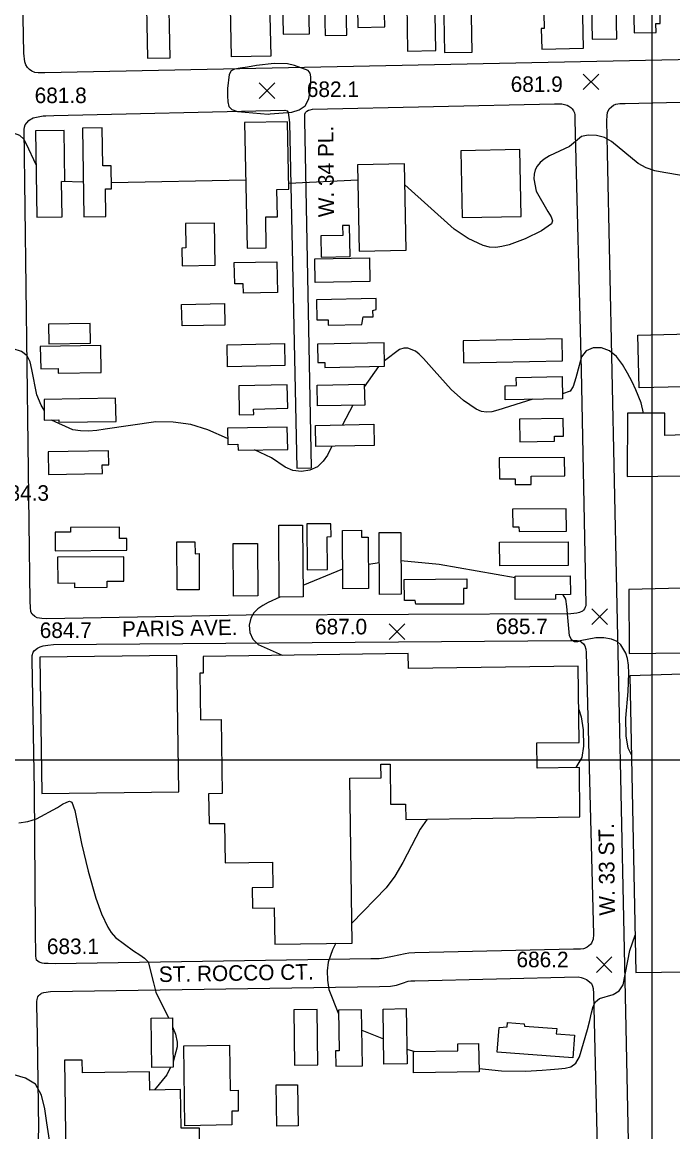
# Model space of a CAD drawing. Extents: x 79600 to 91800, y 75600 to 84400.
# Drawn here: x 82393 to 83020, y 77641 to 78712 of the extents above; entities that cross this region are included whole.
import ezdxf

# ---------------------------------------------------------------- set-up
doc = ezdxf.new("R2010")
doc.units = 0
for name, color, linetype in [('080-085$0$BLDG', 7, 'Continuous'), ('080-085$0$GRID', 7, 'Continuous'), ('080-085$0$INTER', 7, 'Continuous'), ('080-085$0$ROAD', 7, 'Continuous'), ('080-085$0$ROAD-NAME', 7, 'Continuous'), ('080-085$0$SPOTMARK', 7, 'Continuous'), ('080-085$0$SPOTS', 7, 'Continuous')]:
    doc.layers.add(name, color=color, linetype=linetype)

# ---------------------------------------------------------------- blocks, each defined once
blk = doc.blocks.new('080-085$0$SPOTS')
at = {"layer": '080-085$0$SPOTMARK'}
for p, q in [((-0.5, -0.5), (0.5, 0.5)), ((-0.5, 0.5), (0.5, -0.5))]:
    blk.add_line(p, q, dxfattribs=at)

msp = doc.modelspace()

# ---------------------------------------------------------------- linework, layer by layer
at = {"layer": '080-085$0$BLDG'}
for points in [[(82618.8, 78806.1), (82620.2, 78737.7), (82610.4, 78737.5), (82610.5, 78730.5), (82631.4, 78730.9), (82632.5, 78679.2), (82594.6, 78678.4), (82592.1, 78805.6)], [(82528.1, 78754.1), (82528, 78758.8), (82511.9, 78758.5), (82513.6, 78677.3), (82535.5, 78677.7), (82534, 78754.3)], [(82643.1, 78765.3), (82644.4, 78700.4), (82669.7, 78700.9), (82668.4, 78765.8)], [(82728.8, 78758.9), (82728.7, 78764.2), (82715.4, 78763.9), (82716.6, 78706.9), (82742.4, 78707.4), (82741.3, 78759.2)], [(82941.2, 78759.5), (82942.5, 78695.5), (82966.2, 78695.9), (82964.9, 78760)], [(82981.7, 78763.2), (82982.9, 78701.6), (83004.1, 78702), (83004, 78710.8), (83008.2, 78710.8), (83007.1, 78763.7)], [(82683.8, 78753.5), (82684.9, 78699.2), (82705.7, 78699.6), (82704.6, 78754)], [(82798.7, 78752.5), (82800.2, 78682.7), (82826.8, 78683.2), (82825.4, 78753.1)], [(82892.5, 78747.8), (82892.7, 78735), (82895.6, 78735), (82896.2, 78705.9), (82893.4, 78705.8), (82893.8, 78686.1), (82934.1, 78686.9), (82932.8, 78748.6)], [(82767.9, 78736.8), (82768.1, 78729), (82763.6, 78728.9), (82764.5, 78684.1), (82791.7, 78684.7), (82790.7, 78737.3)], [(82431.2, 78524.3), (82430.6, 78558.4), (82433.9, 78558.5), (82433.1, 78607.6), (82405.5, 78607.2), (82406.9, 78523.9)], [(82473.5, 78524.4), (82473.1, 78551.2), (82478.9, 78551.3), (82478.5, 78573.4), (82470.5, 78573.3), (82469.9, 78610.1), (82450.8, 78609.7), (82452.2, 78524.1)], [(82628.2, 78494.2), (82627.6, 78524.1), (82639, 78524.3), (82638.5, 78550.7), (82649.9, 78550.9), (82648.6, 78615.9), (82607.3, 78615.1), (82609.7, 78493.8)], [(82817, 78523.4), (82874, 78524.5), (82872.7, 78589.2), (82815.8, 78588)], [(82763.1, 78491.9), (82761.5, 78575.2), (82716.2, 78574.3), (82717.9, 78491)], [(82550.2, 78517.6), (82550.7, 78494.2), (82546.7, 78494.1), (82547, 78476.9), (82578.9, 78477.5), (82578.1, 78518.1)], [(82708.5, 78515.9), (82701.8, 78515.8), (82702, 78506.2), (82680.8, 78505.8), (82681.2, 78485.4), (82709.1, 78485.9)], [(82597.7, 78459.5), (82597.3, 78480), (82638.3, 78480.8), (82638.9, 78451.1), (82606.1, 78450.4), (82606, 78459.6)], [(82728.1, 78461.8), (82675.4, 78460.8), (82674.9, 78483.7), (82727.7, 78484.7)], [(82546.9, 78419), (82546.5, 78439.6), (82587.9, 78440.4), (82588.3, 78419.8)], [(82676.9, 78424.7), (82687.7, 78424.9), (82687.8, 78419.7), (82720.3, 78420.3), (82721.5, 78427.6), (82731.1, 78427.8), (82731, 78433.7), (82734.3, 78434.6), (82734.1, 78445.3), (82676.5, 78444.2)], [(82418.5, 78401.7), (82458.7, 78402.4), (82458.4, 78421.3), (82418.1, 78420.7)], [(82818.3, 78383.2), (82913.8, 78385.1), (82913.4, 78406.4), (82817.9, 78404.5)], [(83057.6, 78376.1), (83058, 78360.9), (82987.8, 78359.2), (82986.6, 78410), (83074.6, 78412.1), (83075.5, 78376.5)], [(82410.6, 78377.4), (82427.3, 78377.7), (82427.4, 78373.2), (82469, 78373.9), (82468.6, 78400), (82410.2, 78399.1)], [(82590.3, 78400.8), (82645.6, 78401.9), (82646, 78380.7), (82590.7, 78379.6)], [(82677.8, 78383.5), (82684.7, 78383.7), (82684.8, 78378.9), (82742.3, 78380.1), (82741.8, 78402.5), (82677.5, 78401.3)], [(82601.6, 78361.1), (82602.1, 78333.1), (82616.1, 78333.4), (82616, 78338.7), (82648.8, 78339.4), (82648.3, 78362)], [(82677.3, 78361.8), (82722.7, 78362.7), (82723.1, 78342.6), (82677.7, 78341.7)], [(82858.4, 78361.2), (82869.5, 78361.4), (82869.3, 78369.2), (82913.6, 78370), (82914, 78348.7), (82858.6, 78347.6)], [(82414.1, 78327.9), (82428.2, 78328.2), (82428.2, 78325.9), (82483.3, 78326.8), (82482.9, 78349.2), (82413.8, 78348)], [(82872.7, 78307.2), (82906.1, 78307.8), (82906, 78312.6), (82914.8, 78312.7), (82914.5, 78329.7), (82872.3, 78328.9)], [(82590.7, 78320.2), (82591, 78304.6), (82600.8, 78304.8), (82600.9, 78298.9), (82648.8, 78299.8), (82648.4, 78321.3)], [(82675.6, 78322.9), (82731.8, 78324), (82732.2, 78303.6), (82676, 78302.5)], [(82418.1, 78275.5), (82470.1, 78276.4), (82470, 78284.9), (82476.2, 78285), (82476, 78298.5), (82417.7, 78297.5)], [(82853, 78271.4), (82868.1, 78271.5), (82868.1, 78265.9), (82883.7, 78266), (82883.7, 78274), (82916, 78274.2), (82915.8, 78292), (82852.8, 78291.6)], [(82865.8, 78224.9), (82871.9, 78224.9), (82872, 78220.7), (82917.6, 78221), (82917.4, 78242.5), (82865.7, 78242.2)], [(82493.7, 78213.7), (82486.6, 78213.7), (82486.5, 78224.8), (82439.2, 78224.5), (82439.3, 78220), (82424.6, 78219.9), (82424.7, 78202), (82493.8, 78202.4)], [(82640.7, 78157.3), (82640.3, 78226.6), (82663.2, 78226.7), (82663.6, 78157.4)], [(82687.1, 78183.9), (82686.9, 78215.5), (82690.6, 78215.6), (82690.5, 78228.1), (82667.3, 78227.9), (82667.6, 78183.7)], [(82701.9, 78165.2), (82701.6, 78221.6), (82720, 78221.7), (82720.1, 78215.2), (82726.4, 78215.2), (82726.8, 78165.4)], [(82737.5, 78159.8), (82737.1, 78219.5), (82757.8, 78219.6), (82758.2, 78160)], [(82542.2, 78164.3), (82541.9, 78210.6), (82559.4, 78210.7), (82559.5, 78199.1), (82563.4, 78199.2), (82563.6, 78164.4)], [(82596.4, 78158.2), (82596.1, 78209), (82619.7, 78209.1), (82620, 78158.4)], [(82853.1, 78210.3), (82919.2, 78210.7), (82919.3, 78187.9), (82853.3, 78187.5)], [(82426.9, 78195.8), (82427.1, 78170.8), (82443.1, 78170.9), (82443.2, 78166.6), (82474.8, 78166.8), (82474.8, 78172.6), (82490.9, 78172.7), (82490.7, 78196.2)], [(82821.7, 78165.4), (82818.3, 78165.4), (82818.4, 78150.6), (82772.5, 78150.4), (82771.6, 78154), (82761.4, 78153.9), (82761.3, 78174.4), (82821.6, 78174.8)], [(82868.2, 78177.5), (82921.3, 78177.8), (82921.5, 78159.7), (82907.1, 78159.6), (82907.1, 78155.2), (82868.3, 78154.9)], [(82409.8, 78099.2), (82411.6, 77967.6), (82543.8, 77969.5), (82542, 78101)], [(82567.4, 78083.8), (82564.2, 78083.8), (82564.8, 78038.9), (82584.5, 78039.2), (82585.5, 77967.6), (82572.6, 77967.4), (82573, 77938.7), (82587.8, 77938.9), (82588.4, 77900.9), (82634.2, 77901.5), (82634.6, 77877), (82614.6, 77876.7), (82614.9, 77857.1), (82635.9, 77857.4), (82636.4, 77822.4), (82711.1, 77823.5), (82708.9, 77982.5), (82738.9, 77983), (82738.7, 77996), (82747.6, 77996.1), (82748.1, 77957.4), (82762.5, 77957.6), (82762.8, 77942.8), (82930.7, 77945.1), (82930.1, 77992.9), (82889.5, 77992.3), (82889.2, 78016.5), (82930, 78017), (82929, 78090.7), (82765.2, 78088.5), (82765, 78102.8), (82567.2, 78100.1)], [(82517.9, 77703.5), (82517.2, 77750.9), (82537.6, 77751.2), (82538.3, 77703.8)], [(82654.6, 77759), (82655.4, 77705.6), (82677.9, 77706), (82677.1, 77759.4)], [(82698.4, 77719.6), (82694.9, 77719.6), (82695.1, 77704.7), (82720.9, 77705), (82720.1, 77758.9), (82697.8, 77758.6)], [(82740.9, 77759.8), (82763.2, 77760.2), (82764, 77706.9), (82741.7, 77706.6)], [(82860.4, 77742.7), (82860.7, 77746.7), (82876.9, 77745.5), (82877.1, 77743.4), (82908.3, 77741.1), (82907.9, 77735.8), (82925.4, 77734.6), (82923.8, 77712.8), (82851, 77718.1), (82852.7, 77741.9)], [(82592.8, 77725), (82593.4, 77681.3), (82600.9, 77681.4), (82601.2, 77661.1), (82594.8, 77661.1), (82595, 77647.9), (82549.6, 77647.2), (82548.5, 77724.4)], [(82770, 77718.9), (82812.9, 77719.5), (82812.8, 77726.3), (82833, 77726.6), (82833.4, 77699.1), (82770.3, 77698.2)], [(82508.1, 77614.5), (82564.1, 77615.3), (82563.7, 77644.9), (82546.1, 77644.7), (82545.5, 77682), (82515.9, 77681.6), (82515.7, 77699.1), (82450.8, 77698.1), (82450.6, 77710.6), (82433.7, 77710.3), (82435, 77615.9), (82450.1, 77616.1), (82450.2, 77607.5), (82508.2, 77608.3)], [(82638.3, 77646.9), (82637.8, 77686.5), (82658.4, 77686.8), (82659, 77647.2)]]:
    msp.add_lwpolyline(points, close=True, dxfattribs=at)
for points in [[(83103.4, 78316), (83012.4, 78313.2), (83012.4, 78334.8), (82976.4, 78334.6), (82976.1, 78273.7), (83064.8, 78274.6)], [(83067, 78166.7), (82977.8, 78164.6), (82978.2, 78102.7), (83029.7, 78103.4)], [(83029.3, 78082.8), (82978.8, 78081.4), (82984.7, 77795), (83058.6, 77795.9)]]:
    msp.add_lwpolyline(points, dxfattribs=at)
at = {"layer": '080-085$0$GRID'}
for p, q in [((83000, 80000), (83000, 76000)), ((85000, 78000), (80000, 78000))]:
    msp.add_line(p, q, dxfattribs=at)
at = {"layer": '080-085$0$INTER'}
for p, q in [((82451.7, 78557.6), (82430.6, 78558.2)), ((82608.4, 78559.5), (82478.8, 78556.9)), ((82716.5, 78559.6), (82649.8, 78556.2)), ((82736.5, 78379.9), (82722.7, 78360.3)), ((82711.8, 78342.3), (82701.8, 78323.4)), ((82737.3, 78190.3), (82726.6, 78188.7)), ((82701.8, 78184.3), (82663.5, 78168.6)), ((82720.4, 77739.4), (82741.3, 77731)), ((82763.8, 77721.2), (82771.4, 77718.9))]:
    msp.add_line(p, q, dxfattribs=at)
msp.add_lwpolyline([(82631.8, 78623.4), (82652.9, 78625.2), (82660, 78627.3), (82665.8, 78631.4), (82669.2, 78638.1), (82670.6, 78646), (82671, 78653.5), (82671, 78659.1), (82670.4, 78662.9), (82668.7, 78665.4), (82655.5, 78670.2), (82648.7, 78671.9), (82635.9, 78672), (82618.8, 78670.1), (82610.2, 78668.7), (82602.9, 78667.5), (82597.6, 78666.5), (82594.3, 78664.9), (82592.3, 78661.4), (82590.9, 78648), (82590.9, 78640.8), (82591.1, 78635), (82592.2, 78630.7), (82595.1, 78627.8), (82600.3, 78625.9), (82630, 78623.3)], close=True, dxfattribs=at)
for points in [[(82406.1, 78574.4), (82396.9, 78594.4), (82394.4, 78599.2), (82390.4, 78602.8), (82384.3, 78604.9), (82370.6, 78605.8), (82365.8, 78605.6), (82362.4, 78604.4), (82347.7, 78581.9), (82343.8, 78576.5), (82339.7, 78572.4), (82334.5, 78569), (82328, 78565.9), (82313, 78561.5), (82298.5, 78559.8), (82238.1, 78557.8), (82191.5, 78558.6), (82167.9, 78558.3), (82129.9, 78552.7)], [(83028.6, 78564.2), (83011.7, 78566.8), (83003, 78568.7), (82994.5, 78571.5), (82986.7, 78575.6), (82961.1, 78596.8), (82954.4, 78600.6), (82946.5, 78602.6), (82938.6, 78602.9), (82932.1, 78601.6), (82920.7, 78592.1), (82901.4, 78582.9), (82896.1, 78579.8), (82892.2, 78576.5), (82889.3, 78573.1), (82887.4, 78569.5), (82886.4, 78565.5), (82886.2, 78560.7), (82888.3, 78548.8), (82899.6, 78529.2), (82902.9, 78524.1), (82904.3, 78520.3), (82903.3, 78517.4), (82893.7, 78510.7), (82877.7, 78502.9), (82862.3, 78497.2), (82855.5, 78495.5), (82849.5, 78494.7), (82843.6, 78495), (82837.4, 78496.5), (82823, 78503.3), (82809.5, 78512.4), (82761.9, 78555)], [(82414, 78337.5), (82411, 78342.3), (82406.8, 78352.5), (82402, 78376.9), (82400.3, 78384.2), (82397.4, 78390), (82392.1, 78394.2), (82384, 78396.8), (82347, 78403.3), (82341.8, 78403.7), (82339.9, 78402.2), (82339.9, 78399.8)], [(82885.3, 78348.1), (82851.6, 78337.6), (82845.8, 78336.1), (82840.6, 78335.6), (82835.7, 78336.4), (82830.5, 78338.6), (82818.5, 78346.8), (82806.5, 78357.7), (82790, 78376), (82779.8, 78387.6), (82775.7, 78391.7), (82772, 78394.6), (82764.8, 78397.5), (82760.9, 78397.5), (82756.6, 78396.1), (82742.2, 78385.1)], [(82991.9, 78334.7), (82989.6, 78344.8), (82984.6, 78357.4), (82980.9, 78365), (82976.5, 78373.2), (82971.6, 78381.6), (82966, 78389.3), (82959.3, 78395), (82951.5, 78397.9), (82943.5, 78397.9), (82936.8, 78394.8), (82932.3, 78389.1), (82926.7, 78368.8), (82924.3, 78360.6), (82921.2, 78356.1), (82913.9, 78353.3)], [(82590.9, 78310.2), (82571.7, 78318.6), (82555.4, 78323.7), (82538.5, 78326.2), (82521.5, 78326.5), (82472.8, 78319.2), (82464.8, 78318), (82456.8, 78317.4), (82449, 78317.6), (82441.5, 78318.8), (82420.9, 78328)], [(82691.4, 78302.8), (82687.1, 78294.2), (82683.1, 78288.4), (82677.6, 78283.1), (82670.3, 78279.6), (82662.1, 78278.3), (82653.9, 78279.4), (82646.3, 78282.7), (82633.2, 78291.6), (82616.9, 78299.2)], [(82868.2, 78175.8), (82813.2, 78185.6), (82795, 78188.8), (82758, 78192.3)], [(82980.4, 78005.1), (82977.2, 78011.4), (82975.1, 78023.3), (82974.8, 78040.3), (82977.2, 78066.2), (82977.8, 78083.9), (82977.4, 78091.6), (82976.4, 78097.9), (82974.9, 78103), (82970.2, 78111.3), (82966.5, 78114.5), (82961.1, 78116.8), (82953.8, 78117.9), (82945.9, 78118), (82930.9, 78114.9), (82928.2, 78114.1), (82925.4, 78114.1), (82922.7, 78115.8), (82920.5, 78119.9), (82918.1, 78148.3), (82917, 78155.3), (82914.5, 78159.6)], [(82641.4, 78157.3), (82630, 78152), (82624.9, 78149.2), (82620.1, 78146), (82616.1, 78142), (82613.2, 78136.9), (82611.8, 78130.3), (82612.3, 78123.2), (82615.1, 78116.6), (82620.3, 78111.5), (82643.5, 78101.1)], [(82929.6, 78048.8), (82932, 78041.8), (82933.8, 78029.3), (82934.2, 78013.4), (82932.4, 78002.4), (82926.8, 77992.9)], [(82389.6, 77939.3), (82398.3, 77940.6), (82406.4, 77943.3), (82426.7, 77954.4), (82431.7, 77957.4), (82435.7, 77959.4), (82438.5, 77960.3), (82440.5, 77959.5), (82443.5, 77951.3), (82449.9, 77919.6), (82456.4, 77892.8), (82463.9, 77866.7), (82469.4, 77851.5), (82475.4, 77838.9), (82478.7, 77833.6), (82482.6, 77828.8), (82500.2, 77815.8), (82506.2, 77812.1), (82510.8, 77808.8), (82514.1, 77805.2), (82519.4, 77785), (82521.6, 77776.1), (82533.9, 77751.2)], [(82783.3, 77943.1), (82776.7, 77933.4), (82760, 77901.2), (82752.3, 77888.1), (82743.8, 77876.8), (82710.8, 77842.5)], [(82833.4, 77702.3), (82855.1, 77700.1), (82878.1, 77699.8), (82894.1, 77700.7), (82902.3, 77701.4), (82909.9, 77702), (82916.5, 77702.6), (82922, 77704.1), (82926.6, 77707.6), (82930.3, 77713.8), (82938.1, 77740.2), (82940.2, 77748.6), (82941.9, 77756.1), (82943.4, 77762.1), (82945.6, 77766.6), (82949.5, 77769.8), (82962.6, 77773.8), (82968.6, 77777.3), (82972.4, 77783.2), (82978.7, 77816.3), (82984, 77831)], [(82695.4, 77823.2), (82691.9, 77817), (82687.9, 77804.9), (82687, 77796.6), (82687.3, 77787.6), (82688.6, 77778.6), (82697.9, 77755.2)], [(82537.8, 77742.5), (82540.6, 77735.6), (82542.2, 77727.7), (82542.3, 77723.4), (82538.3, 77708.9)], [(82441, 77592.1), (82431.1, 77604.3), (82424.4, 77613.5), (82420.7, 77622.7), (82416.5, 77650), (82414.7, 77663.4), (82411.5, 77676.7), (82405.5, 77687.2), (82395.9, 77693.1), (82385.1, 77696.4), (82375.9, 77700.1), (82370.3, 77706.1), (82366, 77720), (82364.2, 77724.3), (82361.8, 77726.5), (82358.4, 77727), (82354, 77726.3), (82349.1, 77724.6), (82344.1, 77721.9), (82339.5, 77718.5), (82331.3, 77709.2), (82316.2, 77680.2)], [(82535.8, 77703.8), (82532.2, 77696.2), (82520.5, 77681.7)]]:
    msp.add_lwpolyline(points, dxfattribs=at)
at = {"layer": '080-085$0$ROAD'}
for points in [[(83356.2, 78828.2), (83358.9, 78699.2), (83357.9, 78692.5), (83355.7, 78687.7), (83354.1, 78686), (83350.5, 78684.1), (83346.3, 78683), (83338.6, 78682), (82414.6, 78663), (82408.3, 78663), (82405, 78663.4), (82402.1, 78664.8), (82399.9, 78666.4), (82397.9, 78668.4), (82396.2, 78670.7), (82395.3, 78673.6), (82394.4, 78682.1), (82387.6, 79039.6)], [(82983, 77365), (82975.3, 77742.1), (82957.4, 78586), (82956.7, 78616.8), (82956.8, 78621.9), (82957.3, 78624.8), (82959, 78628.3), (82961.1, 78630.4), (82963.2, 78632), (82965.3, 78633), (82969, 78633.5), (82974.2, 78633.6), (83227, 78639.5), (83228.9, 78639.1), (83232.9, 78637.7), (83235.4, 78636.3), (83236.4, 78635.3), (83237.1, 78634), (83238.2, 78630.7), (83238.8, 78626.2), (83266.8, 77102.5)], [(82408.2, 77626.6), (82408.9, 77644.7), (82407.4, 77734.7), (82406.9, 77763.4), (82407, 77766.9), (82407.3, 77769.1), (82408, 77771.5), (82408.9, 77773), (82409.7, 77773.9), (82410.6, 77774.6), (82411.5, 77775), (82413.6, 77775.7), (82420.1, 77776.7), (82737.5, 77781.4), (82747.9, 77781.8), (82753.8, 77782.7), (82759.7, 77784.7), (82765.1, 77786.8), (82767.5, 77786.9), (82771.5, 77786.9), (82928.9, 77790.7), (82931.7, 77790.2), (82933.9, 77789.7), (82936.9, 77788.3), (82939.8, 77786.1), (82941.8, 77784.3), (82942.9, 77781.9), (82943.3, 77779.7), (82943.7, 77774.9), (82953.3, 77369.1)]]:
    msp.add_lwpolyline(points, dxfattribs=at)
for points in [[(82931.7, 78376.2), (82936.4, 78150.2), (82936.2, 78148.7), (82935.8, 78147.4), (82935.2, 78145.9), (82934.2, 78144.6), (82933, 78143.7), (82930.4, 78142.4), (82927.6, 78141.7), (82922, 78141.2), (82608.7, 78139.8), (82416.6, 78136.4), (82411.7, 78136.7), (82407.2, 78137.4), (82405.1, 78138.4), (82402.3, 78140.7), (82401.2, 78143.2), (82400.7, 78147.4), (82400.4, 78152.9), (82394.6, 78608.6), (82394.9, 78610.7), (82395.6, 78612.9), (82397.2, 78615), (82399.3, 78617.1), (82400.3, 78618), (82401.6, 78618.8), (82403.2, 78619.8), (82412.9, 78621.6), (82415.6, 78621.7), (82423.3, 78622.1), (82646, 78627.2), (82648.2, 78626.5), (82649.2, 78624.9), (82650.7, 78615.2), (82657.5, 78281.8), (82671.8, 78282), (82665.2, 78617.5), (82665.2, 78620.7), (82665.2, 78622.3), (82665.3, 78623.1), (82666, 78624.8), (82666.6, 78625.5), (82667.3, 78626.1), (82669, 78627.1), (82670.6, 78627.5), (82672.8, 78627.9), (82906.1, 78633.3), (82913.3, 78633.1), (82915.7, 78632.7), (82918.2, 78632), (82920, 78631), (82921.8, 78629.6), (82923.1, 78628.4), (82924.6, 78626.5), (82925.3, 78624.4), (82925.6, 78622.5), (82925.9, 78620.3), (82925.9, 78617.4)], [(82405.5, 77836.2), (82404.7, 77971), (82402.3, 78096.6), (82402.3, 78100.8), (82403.3, 78104.2), (82404.6, 78105.6), (82407.4, 78107.9), (82410.1, 78109.3), (82412.9, 78110.2), (82417.4, 78110.9), (82422.9, 78111.4), (82921.9, 78115.5), (82928, 78115.5), (82930.5, 78115), (82932.3, 78113.9), (82934.1, 78112.2), (82935.4, 78110.3), (82936.2, 78106.9), (82936.6, 78103.9), (82943.6, 77831.7), (82943.3, 77827.1), (82941.9, 77823.5), (82940.8, 77822.2), (82937.7, 77819.5), (82935.1, 77818.1), (82934, 77817.9), (82931.2, 77817.6), (82924.5, 77817.6), (82771.5, 77814), (82765.6, 77813.6), (82762.1, 77813), (82756.1, 77811.8), (82749.9, 77810.4), (82741.5, 77808.9), (82737.1, 77808.3), (82728.9, 77808.2), (82424.5, 77803.4), (82417.8, 77803.6), (82414, 77803.6), (82412, 77803.9), (82409.2, 77804.9), (82406.6, 77807), (82406.2, 77809.1), (82406, 77810.4)]]:
    msp.add_lwpolyline(points, close=True, dxfattribs=at)

# ---------------------------------------------------------------- block references
at = {"layer": '080-085$0$SPOTMARK', "xscale": 15, "yscale": 15}
for p in [(82941.4, 78654.4), (82628.8, 78646), (82949.8, 78138.3), (82754.3, 78124), (82954, 77802.7)]:
    msp.add_blockref('080-085$0$SPOTS', p, dxfattribs=at)

# ---------------------------------------------------------------- texts
at = {"layer": '080-085$0$ROAD-NAME'}
for s, rotation, p in [('W. 34 PL.', 90.4216, (82693.5, 78523.9)), ('PARIS AVE.', 0.9667, (82489.1, 78118.9)), ('W. 33 ST.', 90.6156, (82964.4, 77850)), ('ST. ROCCO CT.', 0.9667, (82524.7, 77785.8))]:
    msp.add_text(s, height=15, rotation=rotation, dxfattribs=at).set_placement(p)
at = {"layer": '080-085$0$SPOTS'}
for s, p in [('682.1', (82667.3, 78639.8)), ('681.9', (82863.9, 78644.7)), ('681.8', (82404.8, 78633.9)), ('684.3', (82368.4, 78250.2)), ('687.0', (82675.2, 78121.3)), ('685.7', (82849.5, 78121.6)), ('684.7', (82409.7, 78117.8)), ('683.1', (82416.6, 77812.8)), ('686.2', (82869.5, 77800.1))]:
    msp.add_text(s, height=15, dxfattribs=at).set_placement(p)

doc.saveas('drawing.dxf')
